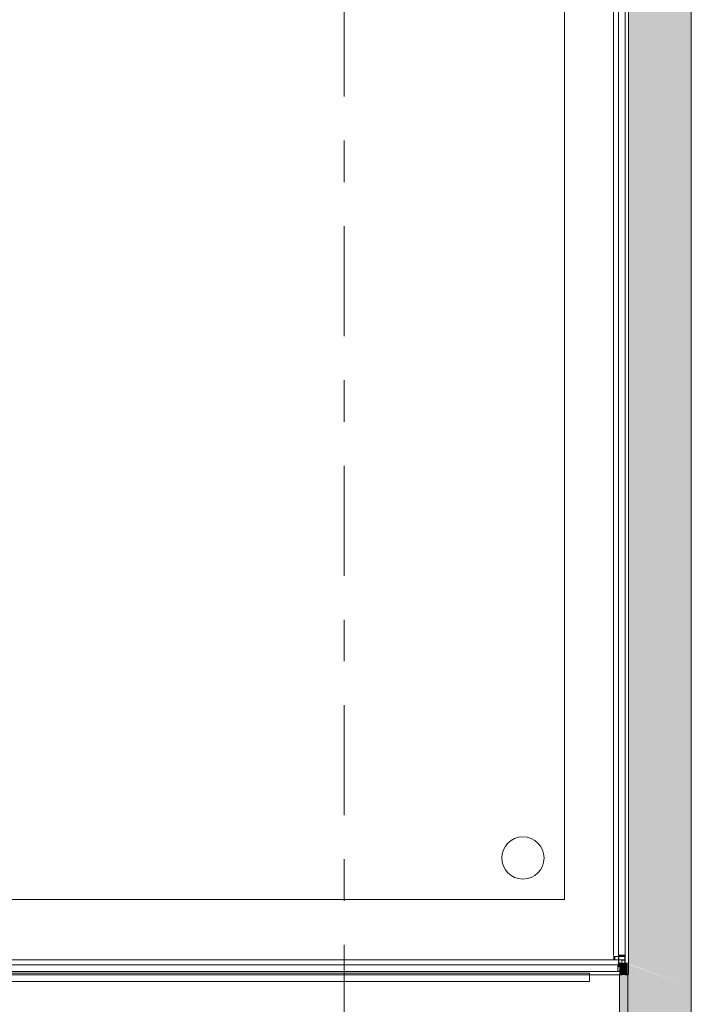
# Model space of a CAD drawing. Header units: metres. Extents: x -3.6 to 84.5, y -11 to 16.8.
# Tile 503 of 656: x 60.9 to 62.6, y -3 to -0.6. Entities that reach past the tile are written whole.
import ezdxf

# ---------------------------------------------------------------- set-up
doc = ezdxf.new("R2010")
doc.units = ezdxf.units.M
doc.header["$MEASUREMENT"] = 0
doc.linetypes.add('Strichlinie doppelt', pattern=[0.546806, 0.264583, -0.105833, 0.070556, -0.105833])
for name, color, linetype in [('301 - Elemente.Linie', 7, 'Continuous'), ('302 - Elemente.Schraffur', 7, 'Continuous'), ('451 - Universal.Achsen Raster', 7, 'Continuous')]:
    doc.layers.add(name, color=color, linetype=linetype)

msp = doc.modelspace()

# ---------------------------------------------------------------- hatches: boundary and pattern name
at = {"layer": '302 - Elemente.Schraffur', "linetype": 'Continuous', "lineweight": 0, "true_color": 0x4b4532}
for points in [[(62.415, 5.1), (62.415, -2.875), (62.565, -2.931), (62.565, 5.1)], [(62.392, -2.872), (62.392, -2.8993), (62.412, -2.8993), (62.412, -2.872)], [(62.412, -2.875), (62.412, -7.92), (62.565, -7.92), (62.565, -2.931)]]:
    msp.add_hatch(color=49, dxfattribs=at).paths.add_polyline_path(points)
at = {"layer": '302 - Elemente.Schraffur', "linetype": 'Continuous', "lineweight": 13}
h = msp.add_hatch(dxfattribs=at)
h.set_pattern_fill('Dielenboden_0001', style=0, pattern_type=2)
h.set_pattern_definition([(0, (0, 0), (0, 0.152), [])])
h.paths.add_polyline_path([(60.5158, -2.917), (62.32, -2.917), (62.32, -2.897), (60.5158, -2.897)])
at = {"layer": '302 - Elemente.Schraffur', "linetype": 'Continuous', "lineweight": 0, "true_color": 0x3f3f54}
msp.add_hatch(color=149, dxfattribs=at).paths.add_polyline_path([(62.392, -2.8993), (62.392, -7.92), (62.412, -7.92), (62.412, -2.8993)])

# ---------------------------------------------------------------- linework, layer by layer
at = {"layer": '301 - Elemente.Linie', "color": 7, "linetype": 'Continuous', "lineweight": 13}
msp.add_line((62.565, 5.1), (62.565, -7.92), dxfattribs=at)
at = {"layer": '301 - Elemente.Linie', "color": 7, "linetype": 'Continuous', "lineweight": 5}
for p, q in [((62.3782, -0.4795), (62.3782, -2.855)), ((62.3902, -2.855), (62.3902, -0.4795)), ((62.3902, -0.4795), (62.3902, -2.855)), ((62.4062, -2.899), (62.4062, -0.4795)), ((62.4062, -0.4795), (62.4062, -2.855)), ((62.4142, -2.899), (62.4142, -0.4795)), ((62.4142, -0.4795), (62.4142, -2.855)), ((62.3982, -2.865), (60.587, -2.865)), ((62.3482, -2.864), (62.3483, -2.864)), ((62.3482, -2.864), (62.3483, -2.864)), ((62.3482, -2.864), (62.3483, -2.864)), ((62.3482, -2.864), (62.3483, -2.864)), ((62.3782, -2.857), (62.3902, -2.857)), ((62.3822, -2.857), (62.3782, -2.857)), ((62.3782, -2.865), (62.3822, -2.865)), ((62.3822, -2.857), (62.3889, -2.857)), ((62.3889, -2.865), (62.3822, -2.865)), ((62.3902, -2.8525), (62.3907, -2.882)), ((62.3906, -2.8537), (62.3902, -2.8532)), ((62.3902, -2.857), (62.3902, -2.8535)), ((62.3902, -2.8535), (62.3902, -2.8795)), ((62.3903, -2.8529), (62.3904, -2.8529)), ((62.3903, -2.8535), (62.3904, -2.8535)), ((62.3903, -2.8541), (62.3904, -2.8541)), ((62.3903, -2.8542), (62.3904, -2.8542)), ((62.3903, -2.8548), (62.3904, -2.8548)), ((62.3903, -2.8554), (62.3904, -2.8554)), ((62.3903, -2.856), (62.3904, -2.856)), ((62.3903, -2.8567), (62.3904, -2.8567)), ((62.3907, -2.8823), (62.3911, -2.8526)), ((62.3907, -2.8535), (62.3907, -2.8537)), ((62.3907, -2.8795), (62.3907, -2.8535)), ((62.3907, -2.8537), (62.3907, -2.8797)), ((62.3907, -2.8642), (62.3907, -2.8578)), ((62.3909, -2.8542), (62.3925, -2.8538)), ((62.3925, -2.8538), (62.3909, -2.8542)), ((62.391, -2.8532), (62.391, -2.8532)), ((62.391, -2.8538), (62.391, -2.8538)), ((62.391, -2.8545), (62.391, -2.8545)), ((62.391, -2.8546), (62.391, -2.8546)), ((62.391, -2.8551), (62.391, -2.8551)), ((62.391, -2.8557), (62.391, -2.8557)), ((62.391, -2.8564), (62.391, -2.8564)), ((62.3911, -2.8537), (62.3911, -2.8797)), ((62.3927, -2.8535), (62.3912, -2.854)), ((62.3915, -2.857), (62.4054, -2.857)), ((62.4054, -2.865), (62.3915, -2.865)), ((62.3916, -2.8535), (62.3917, -2.8535)), ((62.3916, -2.8541), (62.3917, -2.8541)), ((62.3916, -2.8548), (62.3917, -2.8548)), ((62.3916, -2.8554), (62.3917, -2.8554)), ((62.3916, -2.856), (62.3917, -2.856)), ((62.3922, -2.8538), (62.3923, -2.8538)), ((62.3922, -2.8545), (62.3923, -2.8545)), ((62.3922, -2.8551), (62.3923, -2.8551)), ((62.3922, -2.8557), (62.3923, -2.8557)), ((62.3922, -2.8564), (62.3923, -2.8564)), ((62.3929, -2.8541), (62.3929, -2.8541)), ((62.3929, -2.8548), (62.3929, -2.8548)), ((62.3929, -2.8554), (62.3929, -2.8554)), ((62.3929, -2.856), (62.3929, -2.856)), ((62.4034, -2.8536), (62.393, -2.8536)), ((62.393, -2.854), (62.4034, -2.854)), ((62.4034, -2.854), (62.393, -2.854)), ((62.3935, -2.8545), (62.3936, -2.8545)), ((62.3935, -2.8551), (62.3936, -2.8551)), ((62.3935, -2.8557), (62.3936, -2.8557)), ((62.3941, -2.8536), (62.3944, -2.854)), ((62.3941, -2.8541), (62.3942, -2.8541)), ((62.3941, -2.8548), (62.3942, -2.8548)), ((62.3941, -2.8554), (62.3942, -2.8554)), ((62.3948, -2.8545), (62.3948, -2.8545)), ((62.3948, -2.8551), (62.3948, -2.8551)), ((62.3948, -2.8557), (62.3948, -2.8557)), ((62.3954, -2.8541), (62.3955, -2.8541)), ((62.3954, -2.8548), (62.3955, -2.8548)), ((62.3954, -2.8554), (62.3955, -2.8554)), ((62.3961, -2.8545), (62.3961, -2.8545)), ((62.3961, -2.8551), (62.3961, -2.8551)), ((62.3967, -2.8541), (62.3967, -2.8541)), ((62.3967, -2.8548), (62.3967, -2.8548)), ((62.3967, -2.8554), (62.3967, -2.8554)), ((62.3973, -2.8545), (62.3974, -2.8545)), ((62.3973, -2.8551), (62.3974, -2.8551)), ((62.3977, -2.8536), (62.398, -2.854)), ((62.398, -2.8541), (62.398, -2.8541)), ((62.398, -2.8548), (62.398, -2.8548)), ((62.398, -2.8554), (62.398, -2.8554)), ((62.3982, -2.865), (62.3982, -2.877)), ((62.3986, -2.8545), (62.3986, -2.8545)), ((62.3986, -2.8551), (62.3986, -2.8551)), ((62.3992, -2.8541), (62.3993, -2.8541)), ((62.3992, -2.8548), (62.3993, -2.8548)), ((62.3992, -2.8554), (62.3993, -2.8554)), ((62.3999, -2.8545), (62.3999, -2.8545)), ((62.3999, -2.8551), (62.3999, -2.8551)), ((62.4005, -2.8541), (62.4005, -2.8541)), ((62.4005, -2.8548), (62.4005, -2.8548)), ((62.4005, -2.8554), (62.4005, -2.8554)), ((62.4011, -2.8545), (62.4012, -2.8545)), ((62.4011, -2.8551), (62.4012, -2.8551)), ((62.4011, -2.8557), (62.4012, -2.8557)), ((62.4013, -2.8536), (62.4016, -2.854)), ((62.4018, -2.8541), (62.4018, -2.8541)), ((62.4018, -2.8548), (62.4018, -2.8548)), ((62.4018, -2.8554), (62.4018, -2.8554)), ((62.4024, -2.8545), (62.4025, -2.8545)), ((62.4024, -2.8551), (62.4025, -2.8551)), ((62.4024, -2.8557), (62.4025, -2.8557)), ((62.403, -2.8541), (62.4031, -2.8541)), ((62.403, -2.8548), (62.4031, -2.8548)), ((62.403, -2.8554), (62.4031, -2.8554)), ((62.403, -2.856), (62.4031, -2.856)), ((62.4052, -2.854), (62.4037, -2.8535)), ((62.4037, -2.8545), (62.4037, -2.8545)), ((62.4037, -2.8551), (62.4037, -2.8551)), ((62.4037, -2.8557), (62.4037, -2.8557)), ((62.4039, -2.8538), (62.4055, -2.8542)), ((62.4055, -2.8542), (62.4039, -2.8538)), ((62.4042, -2.853), (62.4045, -2.8532)), ((62.4043, -2.8535), (62.4044, -2.8535)), ((62.4043, -2.8541), (62.4044, -2.8541)), ((62.4043, -2.8548), (62.4044, -2.8548)), ((62.4043, -2.8554), (62.4044, -2.8554)), ((62.4043, -2.856), (62.4044, -2.856)), ((62.4049, -2.8532), (62.405, -2.8532)), ((62.4049, -2.8538), (62.405, -2.8538)), ((62.4049, -2.8545), (62.405, -2.8545)), ((62.4049, -2.8551), (62.405, -2.8551)), ((62.4049, -2.8557), (62.405, -2.8557)), ((62.4049, -2.8564), (62.405, -2.8564)), ((62.4054, -2.8525), (62.4057, -2.8529)), ((62.4054, -2.8797), (62.4054, -2.8537)), ((62.4056, -2.8529), (62.4056, -2.8529)), ((62.4056, -2.8535), (62.4056, -2.8535)), ((62.4056, -2.8541), (62.4056, -2.8541)), ((62.4056, -2.8542), (62.4056, -2.8542)), ((62.4056, -2.8548), (62.4056, -2.8548)), ((62.4056, -2.8554), (62.4056, -2.8554)), ((62.4056, -2.856), (62.4056, -2.856)), ((62.4056, -2.8567), (62.4056, -2.8567)), ((62.4057, -2.8525), (62.4062, -2.882)), ((62.4061, -2.8537), (62.4057, -2.8532)), ((62.4057, -2.8537), (62.4057, -2.8535)), ((62.4057, -2.8535), (62.4057, -2.8795)), ((62.4057, -2.8797), (62.4057, -2.8537)), ((62.4062, -2.8535), (62.4062, -2.857)), ((62.4062, -2.8795), (62.4062, -2.8535)), ((62.4062, -2.8578), (62.4062, -2.8642)), ((62.4142, -2.865), (62.4143, -2.865)), ((62.4142, -2.865), (62.4143, -2.865)), ((60.587, -2.877), (62.3982, -2.877)), ((62.3982, -2.877), (60.587, -2.877)), ((62.3882, -2.874), (62.3883, -2.874)), ((62.3882, -2.874), (62.3883, -2.874)), ((62.3882, -2.874), (62.3883, -2.874)), ((62.3882, -2.874), (62.3883, -2.874)), ((62.3882, -2.8782), (62.3882, -2.8795)), ((62.3882, -2.8795), (62.3885, -2.8797)), ((62.3885, -2.8797), (62.3882, -2.88)), ((62.3882, -2.88), (62.3882, -2.8845)), ((62.3882, -2.8814), (62.3886, -2.8818)), ((62.3882, -2.8855), (62.3882, -2.89)), ((62.3882, -2.8886), (62.3886, -2.889)), ((62.3883, -2.8779), (62.3886, -2.8782)), ((62.3884, -2.8852), (62.3887, -2.8855)), ((62.3886, -2.8782), (62.3886, -2.8843)), ((62.3886, -2.8857), (62.3886, -2.8917)), ((62.3927, -2.877), (62.3887, -2.877)), ((62.3887, -2.8775), (62.3927, -2.8775)), ((62.3894, -2.8775), (62.3889, -2.877)), ((62.3929, -2.8775), (62.389, -2.8775)), ((62.3929, -2.8779), (62.389, -2.8779)), ((62.3899, -2.877), (62.3894, -2.8775)), ((62.3907, -2.8802), (62.3902, -2.8797)), ((62.3902, -2.8807), (62.3907, -2.8802)), ((62.3907, -2.882), (62.3902, -2.8815)), ((62.3912, -2.8775), (62.3907, -2.877)), ((62.3911, -2.8791), (62.3914, -2.8794)), ((62.3917, -2.877), (62.3912, -2.8775)), ((62.3915, -2.8775), (62.3918, -2.8779)), ((62.3915, -2.879), (62.3927, -2.879)), ((62.3915, -2.8794), (62.3976, -2.8794)), ((62.3929, -2.8774), (62.3925, -2.877)), ((62.3982, -2.877), (62.3927, -2.877)), ((62.3927, -2.8775), (62.3929, -2.8775)), ((62.3927, -2.879), (62.393, -2.8792)), ((62.393, -2.8792), (62.3932, -2.879)), ((62.3947, -2.8795), (62.3932, -2.878)), ((62.3932, -2.879), (62.3977, -2.879)), ((62.3934, -2.8777), (62.395, -2.8793)), ((62.395, -2.8793), (62.3934, -2.8777)), ((62.3935, -2.8771), (62.3935, -2.8771)), ((62.3938, -2.8778), (62.3938, -2.8778)), ((62.3941, -2.8771), (62.3941, -2.8771)), ((62.3944, -2.8778), (62.3945, -2.8778)), ((62.3946, -2.879), (62.395, -2.8794)), ((62.3947, -2.8771), (62.3948, -2.8771)), ((62.3947, -2.8784), (62.3948, -2.8784)), ((62.3949, -2.8902), (62.3949, -2.8798)), ((62.3949, -2.8809), (62.3952, -2.8812)), ((62.3949, -2.8845), (62.3952, -2.8848)), ((62.3949, -2.888), (62.3952, -2.8884)), ((62.395, -2.8778), (62.3951, -2.8778)), ((62.395, -2.879), (62.3951, -2.879)), ((62.3952, -2.8798), (62.3952, -2.8902)), ((62.3952, -2.8902), (62.3952, -2.8798)), ((62.3954, -2.8771), (62.3954, -2.8771)), ((62.3954, -2.8784), (62.3954, -2.8784)), ((62.3954, -2.8797), (62.3954, -2.8797)), ((62.3954, -2.8809), (62.3954, -2.8809)), ((62.3954, -2.8822), (62.3954, -2.8822)), ((62.3954, -2.8835), (62.3954, -2.8835)), ((62.3954, -2.8847), (62.3954, -2.8847)), ((62.3954, -2.886), (62.3954, -2.886)), ((62.3954, -2.8873), (62.3954, -2.8873)), ((62.3954, -2.8886), (62.3954, -2.8886)), ((62.3957, -2.8778), (62.3957, -2.8778)), ((62.3957, -2.879), (62.3957, -2.879)), ((62.3957, -2.8803), (62.3957, -2.8803)), ((62.3957, -2.8816), (62.3957, -2.8816)), ((62.3957, -2.8828), (62.3957, -2.8828)), ((62.3957, -2.8841), (62.3957, -2.8841)), ((62.3957, -2.8854), (62.3957, -2.8854)), ((62.3957, -2.8866), (62.3957, -2.8866)), ((62.3957, -2.8879), (62.3957, -2.8879)), ((62.3957, -2.8892), (62.3957, -2.8892)), ((62.396, -2.8771), (62.396, -2.8771)), ((62.396, -2.8784), (62.396, -2.8784)), ((62.396, -2.8797), (62.396, -2.8797)), ((62.396, -2.8809), (62.396, -2.8809)), ((62.396, -2.8822), (62.396, -2.8822)), ((62.396, -2.8835), (62.396, -2.8835)), ((62.396, -2.8847), (62.396, -2.8847)), ((62.396, -2.886), (62.396, -2.886)), ((62.396, -2.8873), (62.396, -2.8873)), ((62.396, -2.8886), (62.396, -2.8886)), ((62.3963, -2.8778), (62.3964, -2.8778)), ((62.3963, -2.879), (62.3964, -2.879)), ((62.3963, -2.8803), (62.3964, -2.8803)), ((62.3963, -2.8816), (62.3964, -2.8816)), ((62.3963, -2.8828), (62.3964, -2.8828)), ((62.3963, -2.8841), (62.3964, -2.8841)), ((62.3963, -2.8854), (62.3964, -2.8854)), ((62.3963, -2.8866), (62.3964, -2.8866)), ((62.3963, -2.8879), (62.3964, -2.8879)), ((62.3963, -2.8892), (62.3964, -2.8892)), ((62.3966, -2.8771), (62.3967, -2.8771)), ((62.3966, -2.8784), (62.3967, -2.8784)), ((62.3966, -2.8797), (62.3967, -2.8797)), ((62.3966, -2.8809), (62.3967, -2.8809)), ((62.3966, -2.8822), (62.3967, -2.8822)), ((62.3966, -2.8835), (62.3967, -2.8835)), ((62.3966, -2.8847), (62.3967, -2.8847)), ((62.3966, -2.886), (62.3967, -2.886)), ((62.3966, -2.8873), (62.3967, -2.8873)), ((62.3966, -2.8886), (62.3967, -2.8886)), ((62.3969, -2.8778), (62.397, -2.8778)), ((62.3969, -2.879), (62.397, -2.879)), ((62.3969, -2.8803), (62.397, -2.8803)), ((62.3969, -2.8816), (62.397, -2.8816)), ((62.3969, -2.8879), (62.397, -2.8879)), ((62.3969, -2.8892), (62.397, -2.8892)), ((62.3973, -2.8771), (62.3973, -2.8771)), ((62.3973, -2.8784), (62.3973, -2.8784)), ((62.3973, -2.8797), (62.3973, -2.8797)), ((62.3976, -2.8778), (62.3976, -2.8778)), ((62.3976, -2.879), (62.3976, -2.879)), ((62.3979, -2.8771), (62.3979, -2.8771)), ((62.3982, -2.8878), (62.3982, -2.8668)), ((62.3984, -2.8792), (62.3987, -2.8795)), ((62.3987, -2.879), (62.4032, -2.879)), ((62.3989, -2.8794), (62.405, -2.8794)), ((62.399, -2.866), (62.4054, -2.866)), ((62.4054, -2.8886), (62.399, -2.8886)), ((62.4018, -2.879), (62.4022, -2.8794)), ((62.4032, -2.879), (62.4035, -2.8792)), ((62.4035, -2.8792), (62.4037, -2.879)), ((62.4037, -2.879), (62.405, -2.879)), ((62.4062, -2.8802), (62.4057, -2.8797)), ((62.4057, -2.8807), (62.4062, -2.8802)), ((62.4062, -2.882), (62.4057, -2.8815)), ((62.4062, -2.8668), (62.4062, -2.8878)), ((60.587, -2.893), (62.3982, -2.893)), ((62.3982, -2.893), (60.587, -2.893)), ((60.587, -2.901), (62.3982, -2.901)), ((62.3982, -2.901), (60.587, -2.901)), ((62.3782, -2.901), (62.3783, -2.901)), ((62.3782, -2.901), (62.3783, -2.901)), ((62.3882, -2.89), (62.3885, -2.8902)), ((62.3885, -2.8902), (62.3882, -2.8905)), ((62.3882, -2.8905), (62.3882, -2.8917)), ((62.3927, -2.8925), (62.3887, -2.8925)), ((62.3887, -2.893), (62.3927, -2.893)), ((62.3894, -2.893), (62.3889, -2.8925)), ((62.389, -2.8921), (62.3929, -2.8921)), ((62.389, -2.8925), (62.3929, -2.8925)), ((62.3899, -2.8925), (62.3894, -2.893)), ((62.3912, -2.893), (62.3907, -2.8925)), ((62.3917, -2.8925), (62.3912, -2.893)), ((62.3918, -2.8921), (62.3921, -2.8925)), ((62.3929, -2.8929), (62.3925, -2.8925)), ((62.3929, -2.8925), (62.3927, -2.8925)), ((62.3927, -2.893), (62.3982, -2.893)), ((62.3932, -2.892), (62.3947, -2.8905)), ((62.395, -2.8907), (62.3934, -2.8923)), ((62.3934, -2.8923), (62.395, -2.8907)), ((62.3935, -2.8924), (62.3935, -2.8924)), ((62.3941, -2.8924), (62.3941, -2.8924)), ((62.3942, -2.891), (62.3945, -2.8912)), ((62.3944, -2.8917), (62.3945, -2.8917)), ((62.3947, -2.8911), (62.3948, -2.8911)), ((62.3947, -2.8924), (62.3948, -2.8924)), ((62.395, -2.8917), (62.3951, -2.8917)), ((62.3954, -2.8898), (62.3954, -2.8898)), ((62.3954, -2.8911), (62.3954, -2.8911)), ((62.3954, -2.8924), (62.3954, -2.8924)), ((62.3957, -2.8905), (62.3957, -2.8905)), ((62.3957, -2.8917), (62.3957, -2.8917)), ((62.396, -2.8898), (62.396, -2.8898)), ((62.396, -2.8911), (62.396, -2.8911)), ((62.396, -2.8924), (62.396, -2.8924)), ((62.3963, -2.8905), (62.3964, -2.8905)), ((62.3963, -2.8917), (62.3964, -2.8917)), ((62.3966, -2.8898), (62.3967, -2.8898)), ((62.3966, -2.8911), (62.3967, -2.8911)), ((62.3966, -2.8924), (62.3967, -2.8924)), ((62.3969, -2.8905), (62.397, -2.8905)), ((62.3969, -2.8917), (62.397, -2.8917)), ((62.3973, -2.8898), (62.3973, -2.8898)), ((62.3973, -2.8911), (62.3973, -2.8911)), ((62.3973, -2.8924), (62.3973, -2.8924)), ((62.3976, -2.8917), (62.3976, -2.8917)), ((62.3979, -2.8924), (62.3979, -2.8924)), ((62.3982, -2.8903), (62.3982, -2.897)), ((62.3982, -2.893), (62.3982, -2.901)), ((62.3982, -2.901), (62.3982, -2.897)), ((62.4062, -2.897), (62.4062, -2.8903)), ((62.4062, -2.897), (62.4062, -2.901)), ((62.4062, -2.901), (62.4142, -2.901)), ((62.4182, -2.904), (62.4183, -2.904)), ((62.4182, -2.904), (62.4183, -2.904)), ((62.4182, -2.904), (62.4183, -2.904)), ((62.4182, -2.904), (62.4183, -2.904))]:
    msp.add_line(p, q, dxfattribs=at)
at = {"layer": '301 - Elemente.Linie', "color": 253, "linetype": 'Continuous', "lineweight": 13, "true_color": 0xafafaf}
msp.add_lwpolyline([(60.6026, -2.72), (62.26, -2.72), (62.26, -0.0894)], dxfattribs=at)
at = {"layer": '301 - Elemente.Linie', "color": 7, "linetype": 'Continuous', "lineweight": 18}
msp.add_circle((62.16, -2.62), 0.0508, dxfattribs=at)
at = {"layer": '301 - Elemente.Linie', "color": 7, "linetype": 'Continuous', "lineweight": 5}
for centre, radius, start, end in [((62.3669, -2.861), 0.012, 340.5288, 19.4712), ((62.3924, -2.861), 0.0115, 162.426, 197.574), ((62.3924, -2.861), 0.0115, 162.426, 197.574), ((62.3822, -2.8578), 0.000767, 90, 162.426), ((62.3822, -2.8578), 0.000767, 90, 162.426), ((62.3822, -2.8642), 0.000767, 197.574, 270), ((62.3822, -2.8642), 0.000767, 197.574, 270), ((62.3889, -2.8578), 0.000767, 17.574, 90), ((62.3889, -2.8642), 0.000767, 270, 342.426), ((62.3787, -2.861), 0.0115, 342.426, 17.574), ((62.3905, -2.8535), 0.00025, 180, 0), ((62.3905, -2.8535), 0.00025, 180, 0), ((62.3982, -2.8797), 0.024, 70.5647, 109.4353), ((62.3915, -2.8537), 0.00075, 180, 225), ((62.3915, -2.8537), 0.00075, 180, 225), ((62.3915, -2.8578), 0.0008, 90, 180), ((62.3915, -2.8642), 0.0008, 180, 270), ((62.3915, -2.8537), 0.00039, 180, 225), ((62.393, -2.8532), 0.00075, 225, 270), ((62.393, -2.8532), 0.00075, 225, 270), ((62.393, -2.8532), 0.00039, 225, 270), ((62.4034, -2.8532), 0.00039, 270, 315), ((62.4034, -2.8532), 0.00075, 270, 315), ((62.4034, -2.8532), 0.00075, 270, 315), ((62.405, -2.8537), 0.00039, 315, 0), ((62.4054, -2.8578), 0.0008, 0, 90), ((62.4054, -2.8642), 0.0008, 270, 0), ((62.405, -2.8537), 0.00075, 315, 0), ((62.405, -2.8537), 0.00075, 315, 0), ((62.406, -2.8535), 0.00025, 180, 0), ((62.406, -2.8535), 0.00025, 180, 0), ((62.389, -2.8782), 0.00075, 90, 180), ((62.3878, -2.885), 0.00063, 307.0976, 52.9024), ((62.3887, -2.8772), 0.00025, 90, 270), ((62.389, -2.8782), 0.00039, 90, 180), ((62.3878, -2.885), 0.00099, 318.3721, 41.6279), ((62.3905, -2.8795), 0.00025, 0, 180), ((62.3915, -2.8797), 0.00075, 90, 180), ((62.3915, -2.8797), 0.00039, 90, 180), ((62.3927, -2.8772), 0.00025, 270, 90), ((62.3927, -2.8772), 0.00025, 270, 90), ((62.3929, -2.8782), 0.00075, 45, 90), ((62.3929, -2.8782), 0.00075, 45, 90), ((62.3929, -2.8782), 0.00039, 45, 90), ((62.3945, -2.8798), 0.00039, 0, 45), ((62.3945, -2.8798), 0.00075, 0, 45), ((62.3945, -2.8798), 0.00075, 0, 45), ((62.4209, -2.885), 0.024, 160.5647, 199.4353), ((62.3982, -2.8786), 0.00099, 228.3721, 311.6279), ((62.3982, -2.8786), 0.00063, 217.0976, 322.9024), ((62.399, -2.8668), 0.0008, 90, 180), ((62.399, -2.8878), 0.0008, 180, 270), ((62.4022, -2.9005), 0.0115, 72.426, 107.574), ((62.405, -2.8797), 0.00075, 0, 90), ((62.405, -2.8797), 0.00039, 0, 90), ((62.4054, -2.8668), 0.0008, 0, 90), ((62.4054, -2.8878), 0.0008, 270, 0), ((62.406, -2.8795), 0.00025, 0, 180), ((62.389, -2.8917), 0.00075, 180, 270), ((62.3887, -2.8927), 0.00025, 90, 270), ((62.389, -2.8917), 0.00039, 180, 270), ((62.3927, -2.8927), 0.00025, 270, 90), ((62.3927, -2.8927), 0.00025, 270, 90), ((62.3929, -2.8917), 0.00039, 270, 315), ((62.3929, -2.8917), 0.00075, 270, 315), ((62.3929, -2.8917), 0.00075, 270, 315), ((62.3945, -2.8902), 0.00039, 315, 0), ((62.3945, -2.8902), 0.00075, 315, 0), ((62.3945, -2.8902), 0.00075, 315, 0), ((62.399, -2.8903), 0.000767, 107.574, 180), ((62.399, -2.897), 0.000767, 180, 252.426), ((62.399, -2.897), 0.000767, 180, 252.426), ((62.4022, -2.9123), 0.012, 70.5288, 109.4712), ((62.4022, -2.8868), 0.0115, 252.426, 287.574), ((62.4022, -2.8868), 0.0115, 252.426, 287.574), ((62.4054, -2.8903), 0.000767, 0, 72.426), ((62.4054, -2.897), 0.000767, 287.574, 0), ((62.4054, -2.897), 0.000767, 287.574, 0)]:
    msp.add_arc(centre, radius, start, end, dxfattribs=at)
at = {"layer": '302 - Elemente.Schraffur', "color": 7, "linetype": 'Continuous', "lineweight": 18}
msp.add_lwpolyline([(60.5158, -2.917), (62.32, -2.917), (62.32, -2.897), (60.5158, -2.897)], close=True, dxfattribs=at)
at = {"layer": '302 - Elemente.Schraffur', "color": 7, "linetype": 'Continuous', "lineweight": 9}
msp.add_lwpolyline([(62.392, -2.8993), (62.412, -2.8993), (62.412, -7.92), (62.392, -7.92)], close=True, dxfattribs=at)
at = {"layer": '451 - Universal.Achsen Raster', "color": 160, "linetype": 'Strichlinie doppelt', "lineweight": 9, "true_color": 0x3232ff}
msp.add_line((61.73, -10.585), (61.73, 16.355), dxfattribs=at)

doc.saveas('drawing.dxf')
